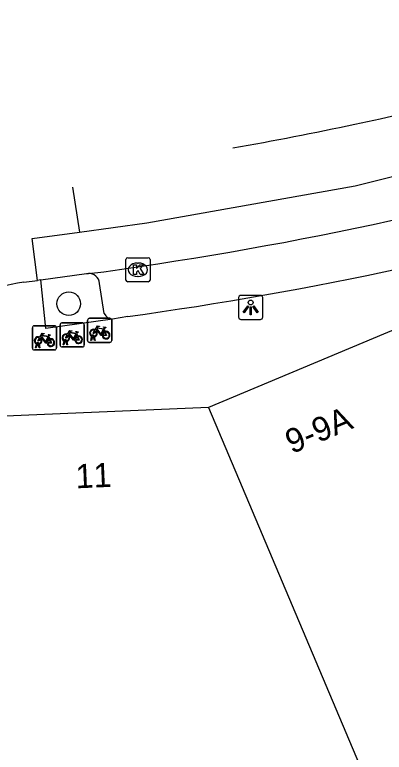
# Model space of a CAD drawing. Extents: x 159961 to 160856, y 382704 to 383353.
# Drawn here: x 160165.33 to 160180.65, y 383271.09 to 383301.69 of the extents above; entities that cross this region are included whole.
import ezdxf

# ---------------------------------------------------------------- set-up
doc = ezdxf.new("R2010")
doc.units = 0
for name, color, linetype in [('IMGEO_Boom', 7, 'Continuous'), ('IMGEO_Fietsenrek', 7, 'Continuous'), ('IMGEO_Kolk', 7, 'Continuous'), ('IMGEO_Lichtpunt', 7, 'Continuous'), ('IMGEO_Pand', 7, 'Continuous'), ('IMGEO_Pand_nummerreeks', 7, 'Continuous'), ('IMGEO_Parkeervlak_open', 7, 'Continuous'), ('IMGEO_Rijbaan_lokaal_gesloten', 7, 'Continuous'), ('IMGEO_Rijbaan_lokaal_open', 7, 'Continuous'), ('IMGEO_Voetpad_open', 7, 'Continuous')]:
    doc.layers.add(name, color=color, linetype=linetype)

msp = doc.modelspace()

# ---------------------------------------------------------------- linework, layer by layer
at = {"layer": 'IMGEO_Boom'}
msp.add_circle((160167.566, 383289.702), 0.489, dxfattribs=at)
at = {"layer": 'IMGEO_Fietsenrek'}
for p, q in [((160168.348, 383288.171), (160168.348, 383289.012)), ((160168.348, 383289.012), (160168.348, 383288.171)), ((160168.423, 383289.096), (160169.264, 383289.096)), ((160169.264, 383289.096), (160168.423, 383289.096)), ((160169.348, 383289.021), (160169.348, 383288.18)), ((160169.348, 383288.18), (160169.348, 383289.021)), ((160166.055, 383287.862), (160166.055, 383288.703)), ((160166.055, 383288.703), (160166.055, 383287.862)), ((160166.13, 383288.787), (160166.971, 383288.787)), ((160166.971, 383288.787), (160166.13, 383288.787)), ((160167.055, 383288.712), (160167.055, 383287.871)), ((160167.055, 383287.871), (160167.055, 383288.712)), ((160167.207, 383287.982), (160167.207, 383288.823)), ((160167.207, 383288.823), (160167.207, 383287.982)), ((160167.282, 383288.907), (160168.123, 383288.907)), ((160168.123, 383288.907), (160167.282, 383288.907)), ((160168.207, 383288.832), (160168.207, 383287.991)), ((160168.207, 383287.991), (160168.207, 383288.832)), ((160169.035, 383288.645), (160169.071, 383288.55)), ((160166.742, 383288.336), (160166.778, 383288.241)), ((160167.894, 383288.456), (160167.93, 383288.361)), ((160168.475, 383288.18), (160168.514, 383288.34)), ((160168.586, 383288.352), (160168.585, 383288.356)), ((160168.617, 383288.363), (160168.618, 383288.356)), ((160166.182, 383287.871), (160166.221, 383288.031)), ((160166.293, 383288.043), (160166.292, 383288.047)), ((160166.324, 383288.054), (160166.325, 383288.047)), ((160167.334, 383287.991), (160167.373, 383288.151)), ((160167.403, 383288.139), (160167.368, 383287.991)), ((160167.445, 383288.163), (160167.444, 383288.167)), ((160167.486, 383287.991), (160167.452, 383288.133)), ((160167.476, 383288.174), (160167.477, 383288.167)), ((160167.484, 383288.137), (160167.519, 383287.991)), ((160169.273, 383288.096), (160168.432, 383288.096)), ((160168.432, 383288.096), (160169.273, 383288.096)), ((160168.509, 383288.18), (160168.475, 383288.18)), ((160168.544, 383288.328), (160168.509, 383288.18)), ((160168.627, 383288.18), (160168.593, 383288.322)), ((160168.625, 383288.326), (160168.66, 383288.18)), ((160168.66, 383288.18), (160168.627, 383288.18)), ((160166.98, 383287.787), (160166.139, 383287.787)), ((160166.139, 383287.787), (160166.98, 383287.787)), ((160166.216, 383287.871), (160166.182, 383287.871)), ((160166.251, 383288.019), (160166.216, 383287.871)), ((160166.334, 383287.871), (160166.3, 383288.013)), ((160166.332, 383288.017), (160166.367, 383287.871)), ((160166.367, 383287.871), (160166.334, 383287.871)), ((160168.132, 383287.907), (160167.291, 383287.907)), ((160167.291, 383287.907), (160168.132, 383287.907)), ((160167.368, 383287.991), (160167.334, 383287.991)), ((160167.519, 383287.991), (160167.486, 383287.991))]:
    msp.add_line(p, q, dxfattribs=at)
for points in [[(160168.661, 383288.622), (160168.756, 383288.786), (160168.842, 383288.772), (160168.844, 383288.763), (160168.788, 383288.752), (160168.761, 383288.707), (160169.017, 383288.666)], [(160169.004, 383288.641), (160168.747, 383288.682), (160168.73, 383288.653), (160168.897, 383288.433), (160169.004, 383288.641)], [(160169.017, 383288.666), (160169.042, 383288.715), (160169.036, 383288.719), (160169.013, 383288.723), (160169.001, 383288.73), (160169, 383288.733), (160169.002, 383288.738), (160169.097, 383288.723), (160169.099, 383288.713), (160169.089, 383288.7), (160169.077, 383288.694), (160169.063, 383288.7), (160169.035, 383288.645)], [(160166.368, 383288.313), (160166.463, 383288.477), (160166.549, 383288.463), (160166.551, 383288.454), (160166.495, 383288.443), (160166.468, 383288.398), (160166.724, 383288.357)], [(160166.711, 383288.332), (160166.454, 383288.373), (160166.437, 383288.344), (160166.604, 383288.124), (160166.711, 383288.332)], [(160166.724, 383288.357), (160166.749, 383288.406), (160166.743, 383288.41), (160166.72, 383288.414), (160166.708, 383288.421), (160166.707, 383288.424), (160166.709, 383288.429), (160166.804, 383288.414), (160166.806, 383288.404), (160166.796, 383288.391), (160166.784, 383288.385), (160166.77, 383288.391), (160166.742, 383288.336)], [(160167.541, 383288.381), (160167.489, 383288.291), (160167.449, 383288.266), (160167.45, 383288.313), (160167.505, 383288.407)], [(160167.52, 383288.433), (160167.615, 383288.597), (160167.701, 383288.583), (160167.703, 383288.574), (160167.647, 383288.563), (160167.62, 383288.518), (160167.876, 383288.477)], [(160167.816, 383288.189), (160167.766, 383288.189), (160167.575, 383288.44), (160167.556, 383288.408)], [(160167.863, 383288.452), (160167.606, 383288.493), (160167.589, 383288.464), (160167.756, 383288.244), (160167.863, 383288.452)], [(160167.911, 383288.354), (160167.881, 383288.431), (160167.772, 383288.213), (160167.815, 383288.213)], [(160167.876, 383288.477), (160167.901, 383288.526), (160167.895, 383288.53), (160167.872, 383288.534), (160167.86, 383288.541), (160167.859, 383288.544), (160167.861, 383288.549), (160167.956, 383288.534), (160167.958, 383288.524), (160167.948, 383288.511), (160167.936, 383288.505), (160167.922, 383288.511), (160167.894, 383288.456)], [(160168.682, 383288.57), (160168.63, 383288.48), (160168.59, 383288.455), (160168.591, 383288.502), (160168.646, 383288.596)], [(160168.957, 383288.378), (160168.907, 383288.378), (160168.716, 383288.629), (160168.697, 383288.597)], [(160169.052, 383288.543), (160169.022, 383288.62), (160168.913, 383288.402), (160168.956, 383288.402)], [(160168.986, 383288.402), (160169.106, 383288.401), (160169.062, 383288.515)], [(160169.082, 383288.522), (160169.137, 383288.377), (160168.987, 383288.377)], [(160166.389, 383288.261), (160166.337, 383288.171), (160166.297, 383288.146), (160166.298, 383288.193), (160166.353, 383288.287)], [(160166.664, 383288.069), (160166.614, 383288.069), (160166.423, 383288.32), (160166.404, 383288.288)], [(160166.759, 383288.234), (160166.729, 383288.311), (160166.62, 383288.093), (160166.663, 383288.093)], [(160166.693, 383288.093), (160166.813, 383288.092), (160166.769, 383288.206)], [(160166.789, 383288.213), (160166.844, 383288.068), (160166.694, 383288.068)], [(160167.845, 383288.213), (160167.965, 383288.212), (160167.921, 383288.326)], [(160167.941, 383288.333), (160167.996, 383288.188), (160167.846, 383288.188)]]:
    msp.add_lwpolyline(points, dxfattribs=at)
for centre, radius, start, end in [((160168.426, 383289.018), 0.0779, 92.4484, 184.2845), ((160168.426, 383289.018), 0.0779, 92.4484, 184.2845), ((160169.27, 383289.018), 0.0779, 2.4484, 94.2845), ((160169.27, 383289.018), 0.0779, 2.4484, 94.2845), ((160166.133, 383288.709), 0.0779, 92.4484, 184.2845), ((160166.133, 383288.709), 0.0779, 92.4484, 184.2845), ((160166.977, 383288.709), 0.0779, 2.4484, 94.2845), ((160166.977, 383288.709), 0.0779, 2.4484, 94.2845), ((160167.285, 383288.829), 0.0779, 92.4484, 184.2845), ((160167.285, 383288.829), 0.0779, 92.4484, 184.2845), ((160168.129, 383288.829), 0.0779, 2.4484, 94.2845), ((160168.129, 383288.829), 0.0779, 2.4484, 94.2845), ((160167.447, 383288.292), 0.159, 62.6766, 242.1369), ((160167.447, 383288.292), 0.129, 63.3192, 238.903), ((160167.447, 383288.292), 0.129, 283.6043, 43.4302), ((160167.447, 383288.292), 0.159, 283.5766, 46.6042), ((160167.974, 383288.208), 0.159, 113.3408, 178.3217), ((160167.974, 383288.208), 0.159, 187.0065, 105.7708), ((160167.974, 383288.208), 0.129, 188.6715, 104.5883), ((160168.588, 383288.481), 0.159, 62.6766, 242.1369), ((160168.588, 383288.481), 0.129, 63.3192, 238.903), ((160168.568, 383288.352), 0.0499, 12.8025, 158.6934), ((160168.568, 383288.352), 0.0174, 12.8025, 163.4502), ((160168.588, 383288.481), 0.129, 253.415, 269.0204), ((160168.588, 383288.481), 0.129, 283.6043, 43.4302), ((160168.588, 383288.481), 0.159, 283.5766, 46.6042), ((160169.115, 383288.397), 0.159, 113.3408, 178.3217), ((160169.115, 383288.397), 0.159, 187.0065, 105.7708), ((160169.115, 383288.397), 0.129, 113.923, 177.9556), ((160169.115, 383288.397), 0.129, 188.6715, 104.5883), ((160166.295, 383288.172), 0.159, 62.6766, 242.1369), ((160166.295, 383288.172), 0.129, 63.3192, 238.903), ((160166.275, 383288.043), 0.0499, 12.8025, 158.6934), ((160166.275, 383288.043), 0.0174, 12.8025, 163.4502), ((160166.295, 383288.172), 0.129, 253.415, 269.0204), ((160166.295, 383288.172), 0.129, 283.6043, 43.4302), ((160166.295, 383288.172), 0.159, 283.5766, 46.6042), ((160166.822, 383288.088), 0.159, 113.3408, 178.3217), ((160166.822, 383288.088), 0.159, 187.0065, 105.7708), ((160166.822, 383288.088), 0.129, 113.923, 177.9556), ((160166.822, 383288.088), 0.129, 188.6715, 104.5883), ((160167.427, 383288.163), 0.0499, 12.8025, 158.6934), ((160167.447, 383288.292), 0.159, 253.9967, 271.7867), ((160167.427, 383288.163), 0.0174, 12.8025, 163.4502), ((160167.447, 383288.292), 0.129, 253.415, 269.0204), ((160167.974, 383288.208), 0.129, 113.923, 177.9556), ((160168.426, 383288.174), 0.0779, 182.4484, 274.2845), ((160168.426, 383288.174), 0.0779, 182.4484, 274.2845), ((160168.588, 383288.481), 0.159, 253.9967, 271.7867), ((160169.27, 383288.174), 0.0779, 272.4484, 4.2845), ((160169.27, 383288.174), 0.0779, 272.4484, 4.2845), ((160166.133, 383287.865), 0.0779, 182.4484, 274.2845), ((160166.133, 383287.865), 0.0779, 182.4484, 274.2845), ((160166.295, 383288.172), 0.159, 253.9967, 271.7867), ((160166.977, 383287.865), 0.0779, 272.4484, 4.2845), ((160166.977, 383287.865), 0.0779, 272.4484, 4.2845), ((160167.285, 383287.985), 0.0779, 182.4484, 274.2845), ((160167.285, 383287.985), 0.0779, 182.4484, 274.2845), ((160168.129, 383287.985), 0.0779, 272.4484, 4.2845), ((160168.129, 383287.985), 0.0779, 272.4484, 4.2845)]:
    msp.add_arc(centre, radius, start, end, dxfattribs=at)
at = {"layer": 'IMGEO_Kolk'}
for p, q in [((160169.934, 383290.684), (160169.934, 383291.536)), ((160170.009, 383291.61), (160170.861, 383291.61)), ((160170.935, 383291.536), (160170.935, 383290.684)), ((160170.422, 383291.39), (160170.447, 383291.39)), ((160170.445, 383290.83), (160170.42, 383290.83)), ((160170.861, 383290.61), (160170.009, 383290.61))]:
    msp.add_line(p, q, dxfattribs=at)
for points in [[(160169.934, 383290.684), (160169.934, 383291.536)], [(160170.009, 383291.61), (160170.861, 383291.61)], [(160170.935, 383291.536), (160170.935, 383290.684)], [(160170.255, 383291.31), (160170.378, 383291.31), (160170.378, 383291.159), (160170.508, 383291.31), (160170.672, 383291.31), (160170.526, 383291.159), (160170.679, 383290.91), (160170.527, 383290.91), (160170.442, 383291.074), (160170.378, 383291.007), (160170.378, 383290.91), (160170.255, 383290.91), (160170.255, 383291.31)], [(160170.861, 383290.61), (160170.009, 383290.61)]]:
    msp.add_lwpolyline(points, dxfattribs=at)
for centre, start, end in [((160170.011, 383291.534), 91.552, 178.448), ((160170.011, 383291.534), 91.552, 178.448), ((160170.859, 383291.534), 1.552, 88.448), ((160170.859, 383291.534), 1.552, 88.448), ((160170.011, 383290.686), 181.552, 268.448), ((160170.011, 383290.686), 181.552, 268.448), ((160170.859, 383290.686), 271.552, 358.448), ((160170.859, 383290.686), 271.552, 358.448)]:
    msp.add_arc(centre, 0.0765, start, end, dxfattribs=at)
for centre, major_axis, ratio, start_param, end_param in [((160170.421, 383291.11), (-0.387, 0.002), 0.722429, 4.712389, 7.853982), ((160170.446, 383291.11), (-0.39, 0.002), 0.717154, 1.570796, 4.712389)]:
    msp.add_ellipse(centre, major_axis=major_axis, ratio=ratio, start_param=start_param, end_param=end_param, dxfattribs=at)
at = {"layer": 'IMGEO_Lichtpunt'}
for p, q in [((160174.612, 383289.953), (160174.612, 383289.146)), ((160174.612, 383289.953), (160174.612, 383289.146)), ((160175.514, 383290.048), (160174.706, 383290.048)), ((160175.514, 383290.048), (160174.706, 383290.048)), ((160175.608, 383289.146), (160175.608, 383289.953)), ((160175.608, 383289.146), (160175.608, 383289.953)), ((160174.706, 383289.052), (160175.514, 383289.052)), ((160174.706, 383289.052), (160175.514, 383289.052))]:
    msp.add_line(p, q, dxfattribs=at)
for points in [[(160174.986, 383289.617), (160175.025, 383289.589), (160174.837, 383289.327), (160174.799, 383289.354), (160174.986, 383289.617)], [(160175.088, 383289.569), (160175.135, 383289.569), (160175.135, 383289.247), (160175.088, 383289.247), (160175.088, 383289.569)], [(160175.198, 383289.589), (160175.236, 383289.616), (160175.423, 383289.354), (160175.384, 383289.326), (160175.198, 383289.589)]]:
    msp.add_lwpolyline(points, dxfattribs=at)
msp.add_circle((160175.111, 383289.751), 0.0994, dxfattribs=at)
for centre, start, end in [((160174.706, 383289.953), 90, 180), ((160174.706, 383289.953), 90, 180), ((160175.514, 383289.953), 0, 90), ((160175.514, 383289.953), 0, 90), ((160174.706, 383289.146), 180, 270), ((160174.706, 383289.146), 180, 270), ((160175.514, 383289.146), 270, 0), ((160175.514, 383289.146), 270, 360)]:
    msp.add_arc(centre, 0.0946, start, end, dxfattribs=at)
at = {"layer": 'IMGEO_Pand'}
for points in [[(160181.841, 383288.432), (160181.644, 383288.894), (160181.208, 383288.685), (160173.362, 383285.397)], [(160173.362, 383285.397), (160163.306, 383284.974)], [(160173.362, 383285.397), (160183.09, 383262.358), (160173.574, 383254.679)]]:
    msp.add_lwpolyline(points, dxfattribs=at)
at = {"layer": 'IMGEO_Parkeervlak_open'}
msp.add_lwpolyline([(160169.04, 383289.298), (160168.841, 383290.547)], dxfattribs=at)
for centre, radius, start, end in [((160168.392, 383290.511), 0.45, 4.6254, 91.5239), ((160169.397, 383289.442), 0.385, 201.9537, 268.1737)]:
    msp.add_arc(centre, radius, start, end, dxfattribs=at)
at = {"layer": 'IMGEO_Rijbaan_lokaal_gesloten'}
for points in [[(160168.013, 383292.673), (160170.801, 383293.052), (160179.449, 383294.593), (160190.705, 383297.415), (160194.489, 383298.566)], [(160166.414, 383290.69), (160168.308, 383290.953), (160168.38, 383290.961)], [(160168.38, 383290.961), (160169.022, 383291.03)], [(160166.414, 383290.69), (160166.273, 383290.67)]]:
    msp.add_lwpolyline(points, dxfattribs=at)
for centre, radius, start, end in [((160147.999, 383445.014), 151.167, 282.00008, 288.53817), ((160145.83, 383456.07), 162.433, 280.12114, 281.93771), ((160147.247, 383447.88), 158.354, 277.90381, 286.65375)]:
    msp.add_arc(centre, radius, start, end, dxfattribs=at)
at = {"layer": 'IMGEO_Rijbaan_lokaal_open'}
for points in [[(160167.722, 383294.534), (160168.013, 383292.673)], [(160166.273, 383290.67), (160166.045, 383292.406), (160168.013, 383292.673)], [(160165.698, 383290.59), (160166.273, 383290.67)]]:
    msp.add_lwpolyline(points, dxfattribs=at)
msp.add_arc((160166.33, 383285.327), 5.301, 96.8454, 184.4967, dxfattribs=at)
at = {"layer": 'IMGEO_Voetpad_open'}
for points in [[(160169.385, 383289.057), (160166.616, 383288.668), (160166.414, 383290.69)], [(160170.019, 383289.173), (160169.385, 383289.057)]]:
    msp.add_lwpolyline(points, dxfattribs=at)
msp.add_arc((160149.561, 383437.811), 150.039, 277.83663, 286.62004, dxfattribs=at)

# ---------------------------------------------------------------- texts
at = {"layer": 'IMGEO_Pand_nummerreeks'}
for s, rotation, p in [('9-9A', 22.798, (160176.815, 383283.46)), ('11', 2.4694, (160167.867, 383282.041))]:
    msp.add_text(s, height=1, rotation=rotation, dxfattribs=at).set_placement(p)

doc.saveas('drawing.dxf')
